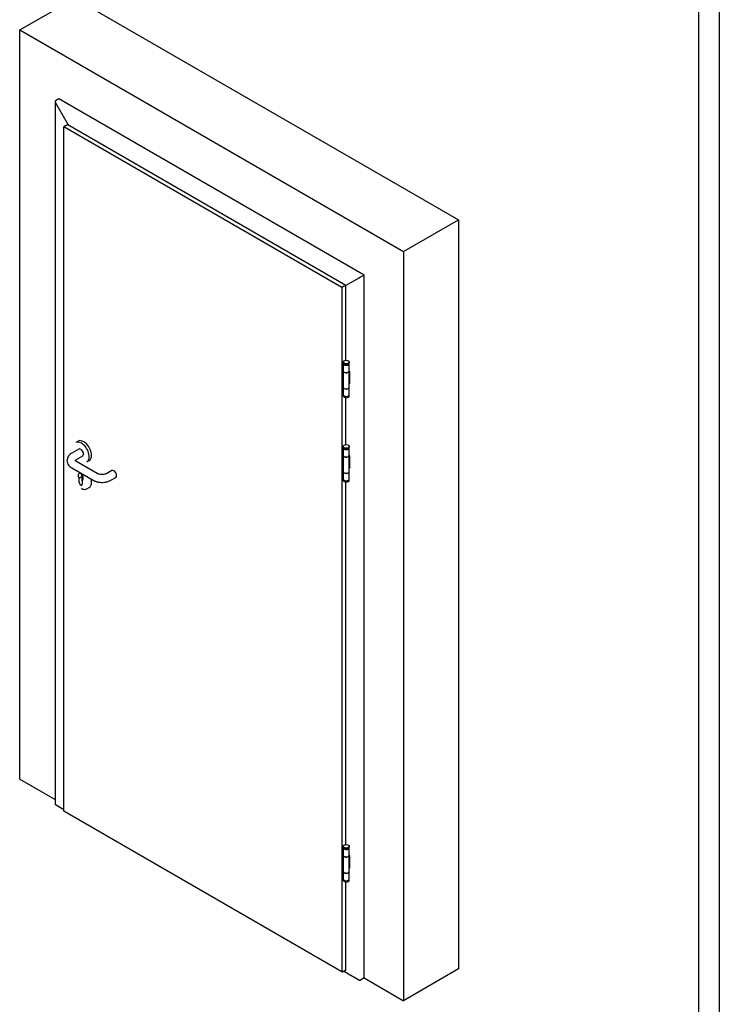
# Model space of a CAD drawing. Header units: millimetres. Extents: x -8500 to 4200, y 0 to 5940.
# Tile 289 of 290: x 2846 to 4200, y 2021 to 3927. Entities that reach past the tile are written whole.
import ezdxf

# ---------------------------------------------------------------- set-up
doc = ezdxf.new("R2010")
doc.units = ezdxf.units.MM
doc.layers.add('152', color=250, linetype='Continuous')
doc.layers.add('256', color=250, linetype='Continuous')

msp = doc.modelspace()

# ---------------------------------------------------------------- linework, layer by layer
at = {"layer": '152', "linetype": 'Continuous', "lineweight": -3}
for p, q in [((2845.54, 3906.73), (2952.11, 3968.26)), ((2952.11, 3968.26), (3694.86, 3539.44)), ((2845.54, 2456.63), (2845.54, 3906.73)), ((2845.54, 3906.73), (3588.28, 3477.91)), ((2921.62, 3773.31), (2914.88, 3769.42)), ((2921.62, 3773.31), (2914.88, 3769.42)), ((2921.62, 3773.31), (2914.88, 3769.42)), ((3512.2, 3432.35), (2921.62, 3773.31)), ((2914.16, 3767.83), (2914.16, 2407.81)), ((2914.16, 3767.83), (2914.16, 2407.81)), ((2914.88, 3765.4), (2939.3, 3723.1)), ((2914.88, 3765.4), (2939.3, 3723.1)), ((2914.88, 3765.4), (2939.3, 3723.1)), ((2938.59, 3723.51), (2930.96, 3719.1)), ((2930.96, 2394.42), (2930.96, 3719.1)), ((3469.49, 3408.18), (2930.96, 3719.1)), ((2938.59, 3723.51), (3477.13, 3412.59)), ((3588.28, 3477.91), (3694.86, 3539.44)), ((3694.86, 3539.44), (3694.86, 2089.34)), ((3588.28, 3477.91), (3588.28, 2027.81)), ((3512.2, 3432.35), (3505.45, 3428.45)), ((3512.2, 3432.35), (3505.45, 3428.45)), ((3512.2, 2071.74), (3512.2, 3432.35)), ((3477.13, 3412.59), (3469.49, 3408.18)), ((3501.97, 3426.44), (3477.13, 3412.1)), ((3501.97, 3426.44), (3477.13, 3412.1)), ((3477.13, 3267.25), (3477.13, 3412.59)), ((3505.45, 3428.45), (3501.97, 3426.44)), ((3505.45, 3428.45), (3501.97, 3426.44)), ((3469.49, 3408.18), (3469.49, 2083.49)), ((3471.71, 3263.8), (3471.71, 3261.32)), ((3471.71, 3261.19), (3471.71, 3246.95)), ((3473.52, 3266.28), (3473.47, 3266.25)), ((3473.47, 3258.87), (3473.52, 3258.83)), ((3481.95, 3266.25), (3481.9, 3266.28)), ((3481.9, 3258.83), (3481.95, 3258.87)), ((3483.71, 3261.32), (3483.71, 3263.8)), ((3483.71, 3261.19), (3483.71, 3261.19)), ((3483.71, 3246.95), (3483.71, 3261.19)), ((3471.71, 3246.95), (3471.71, 3246.95)), ((3471.71, 3246.55), (3471.71, 3215.53)), ((3473.47, 3244.5), (3473.52, 3244.46)), ((3481.9, 3244.46), (3481.95, 3244.5)), ((3483.71, 3215.53), (3483.71, 3246.55)), ((3484.71, 3245.56), (3483.71, 3246.14)), ((3483.71, 3245.58), (3484.2, 3245.86)), ((3484.71, 3245.37), (3483.71, 3244.79)), ((3484.71, 3221.72), (3484.71, 3245.56)), ((3483.71, 3222.26), (3484.71, 3222.83)), ((3483.74, 3222.28), (3484.71, 3221.72)), ((3484.59, 3222.77), (3484.71, 3222.7)), ((3471.71, 3215.14), (3471.71, 3200.9)), ((3483.71, 3200.9), (3483.71, 3215.14)), ((3471.71, 3200.77), (3471.71, 3198.28)), ((3473.47, 3198.45), (3473.52, 3198.41)), ((3473.47, 3195.83), (3473.52, 3195.8)), ((3477.13, 3103.96), (3477.13, 3194.81)), ((3481.9, 3198.41), (3481.95, 3198.45)), ((3481.9, 3195.8), (3481.95, 3195.83)), ((3483.71, 3198.28), (3483.71, 3200.77)), ((2958.62, 3110.74), (2954.1, 3108.12)), ((2959.97, 3095.35), (2946.39, 3087.51)), ((3471.71, 3100.5), (3471.71, 3098.02)), ((3471.71, 3097.89), (3471.71, 3083.65)), ((3473.52, 3102.98), (3473.47, 3102.95)), ((3473.47, 3095.57), (3473.52, 3095.53)), ((3481.95, 3102.95), (3481.9, 3102.98)), ((3481.9, 3095.53), (3481.95, 3095.57)), ((3483.71, 3098.02), (3483.71, 3100.5)), ((3483.71, 3083.65), (3483.71, 3097.89)), ((3483.71, 3097.89), (3483.71, 3097.89)), ((2953.99, 3074.34), (2967.57, 3082.18)), ((2953.99, 3074.34), (2954.12, 3074.43)), ((2953.99, 3074.34), (2953.99, 3074.34)), ((2995.28, 3048.32), (2953.99, 3072.16)), ((2975.7, 3070.71), (2980.22, 3073.32)), ((3471.71, 3083.65), (3471.71, 3083.65)), ((3471.71, 3083.25), (3471.71, 3052.23)), ((3473.47, 3081.2), (3473.52, 3081.16)), ((3481.9, 3081.16), (3481.95, 3081.2)), ((3483.71, 3052.23), (3483.71, 3083.25)), ((3484.71, 3082.26), (3483.71, 3082.84)), ((3483.71, 3082.28), (3484.2, 3082.56)), ((3484.71, 3082.07), (3483.71, 3081.49)), ((3484.71, 3058.42), (3484.71, 3082.26)), ((2946.39, 3058.99), (2987.68, 3035.15)), ((3023.89, 3053.87), (3014.27, 3048.32)), ((3471.71, 3051.84), (3471.71, 3037.6)), ((3483.71, 3058.96), (3484.71, 3059.53)), ((3483.71, 3037.6), (3483.71, 3051.84)), ((3483.74, 3058.98), (3484.71, 3058.42)), ((3484.59, 3059.47), (3484.71, 3059.4)), ((2966.45, 3042.14), (2960.8, 3038.88)), ((2960.8, 3030.71), (2960.8, 3038.88)), ((2966.45, 3033.98), (2966.45, 3042.14)), ((2967.73, 3036.02), (2966.74, 3035.45)), ((2966.74, 3035.45), (2966.74, 3027.28)), ((3021.87, 3035.15), (3031.49, 3040.7)), ((3471.71, 3037.47), (3471.71, 3034.98)), ((3473.47, 3035.15), (3473.52, 3035.11)), ((3473.47, 3032.53), (3473.52, 3032.5)), ((3477.13, 2329.94), (3477.13, 3031.51)), ((3481.9, 3035.11), (3481.95, 3035.15)), ((3481.9, 3032.5), (3481.95, 3032.53)), ((3483.71, 3034.98), (3483.71, 3037.47)), ((2975.7, 3018.46), (2980.22, 3021.07)), ((2845.54, 2456.63), (2914.16, 2417.01)), ((2930.96, 2397.52), (2914.88, 2406.8)), ((2930.96, 2397.52), (2914.88, 2406.8)), ((3469.49, 2083.49), (2930.96, 2394.42)), ((3471.71, 2326.46), (3471.71, 2323.98)), ((3473.52, 2328.94), (3473.47, 2328.91)), ((3481.95, 2328.91), (3481.9, 2328.94)), ((3483.71, 2323.98), (3483.71, 2326.46)), ((3471.71, 2323.85), (3471.71, 2309.61)), ((3471.71, 2309.61), (3471.71, 2309.61)), ((3471.71, 2309.22), (3471.71, 2278.19)), ((3473.47, 2321.53), (3473.52, 2321.5)), ((3473.47, 2307.16), (3473.52, 2307.13)), ((3481.9, 2321.5), (3481.95, 2321.53)), ((3481.9, 2307.13), (3481.95, 2307.16)), ((3483.71, 2309.22), (3483.7, 2309.41)), ((3483.71, 2309.61), (3483.71, 2323.85)), ((3483.71, 2323.85), (3483.71, 2323.85)), ((3483.71, 2278.19), (3483.71, 2309.22)), ((3484.71, 2308.23), (3483.71, 2308.8)), ((3483.71, 2308.24), (3484.2, 2308.52)), ((3484.71, 2308.03), (3483.71, 2307.45)), ((3484.71, 2284.38), (3484.71, 2308.23)), ((3471.71, 2277.8), (3471.71, 2263.56)), ((3483.71, 2284.92), (3484.71, 2285.49)), ((3483.71, 2263.56), (3483.71, 2277.8)), ((3483.74, 2284.94), (3484.71, 2284.38)), ((3484.59, 2285.43), (3484.71, 2285.36)), ((3471.71, 2263.43), (3471.71, 2260.94)), ((3473.47, 2261.11), (3473.52, 2261.08)), ((3473.47, 2258.5), (3473.52, 2258.46)), ((3477.13, 2086.6), (3477.13, 2257.48)), ((3481.9, 2261.08), (3481.95, 2261.11)), ((3481.9, 2258.46), (3481.95, 2258.5)), ((3483.71, 2260.94), (3483.71, 2263.43)), ((3470.62, 2082.84), (3469.49, 2083.49)), ((3477.13, 2086.6), (3470.62, 2082.84)), ((3501.97, 2067.84), (3474.34, 2083.79)), ((3694.86, 2089.34), (3588.28, 2027.81)), ((3512.2, 2071.74), (3505.45, 2067.84)), ((3512.2, 2071.74), (3588.28, 2027.81))]:
    msp.add_line(p, q, dxfattribs=at)
for centre, major_axis, ratio, start_param, end_param in [((2916.62, 3766.4), (-1.74, 3.02), 0.5773503, 0, 1.5707963), ((2916.62, 3766.4), (-1.74, 3.02), 0.5773503, 0, 1.5707963), ((2916.62, 3766.4), (-1.74, 3.02), 0.5773503, 0, 1.5707963), ((3473.17, 3258.11), (1.61, 2.67), 0.5770686, 1.5204235, 2.3782766), ((3477.71, 3263.8), (6, 0), 0.5773503, 2.356259, 6.2831853), ((3477.71, 3261.32), (-6, 0), 0.5773503, 0.0000643, 3.1415613), ((3477.71, 3261.19), (6, 0), 0.5773503, 3.1415613, 5.2883481), ((3477.71, 3261.25), (-5.92, 0), 0.5773503, 0.7853638, 2.1467522), ((3477.71, 3261.25), (-5.92, 0), 0.5773503, 2.146756, 2.356263), ((3477.71, 3261.19), (6, 0), 0.5773503, 5.2883481, 6.2831853), ((3477.71, 3263.8), (6, 0), 0.5773503, 0, 0.7853645), ((3473.17, 3258.11), (1.61, 2.67), 0.5770686, 2.3782766, 3.0346723), ((3477.71, 3246.95), (-6, 0), 0.5773503, 0, 2.1467534), ((3477.71, 3246.55), (6, 0), 0.5773503, 3.141492, 5.4977841), ((3477.71, 3246.88), (5.92, 0), 0.5773503, 3.9269561, 5.2883445), ((3477.71, 3246.55), (-5.4, 0), 0.5773503, 1.0964144, 2.132944), ((3477.71, 3246.88), (5.92, 0), 0.5773503, 5.2883483, 5.4978553), ((3477.71, 3246.95), (-6, 0), 0.5773503, 2.1467539, 3.1416537), ((3477.71, 3246.55), (6, 0), 0.5773503, 5.4977881, 6.2831853), ((3473.17, 3212.05), (1.61, 2.67), 0.5770686, 1.5204235, 2.3782766), ((3473.17, 3212.05), (1.61, 2.67), 0.5770686, 2.3782766, 3.0346723), ((3477.71, 3215.53), (6, 0), 0.5773503, 3.141492, 5.4977841), ((3477.71, 3215.14), (6, 0), 0.5773503, 3.1416595, 6.2831853), ((3477.71, 3215.2), (-5.92, 0), 0.5773503, 0.0700639, 3.0644936), ((3477.71, 3215.53), (6, 0), 0.5773503, 5.4977881, 6.2831853), ((3477.71, 3215.14), (6, 0), 0.5773503, 0, 0.0843994), ((3477.71, 3200.9), (-6, 0), 0.5773503, 0.0000643, 3.1415613), ((3477.71, 3200.77), (6, 0), 0.5773503, 3.1416595, 6.2831564), ((3477.71, 3198.28), (-6, 0), 0.5773503, 0.0000643, 3.1415613), ((3477.71, 3200.83), (5.92, 0), 0.5773503, 3.9270554, 5.4977519), ((3477.71, 3198.22), (5.92, 0), 0.5773503, 3.9270554, 5.4977519), ((2964.9, 3089.42), (-10.8, 18.71), 0.5773503, 5.4977872, 6.2831853), ((2969.42, 3092.03), (10.8, -18.71), 0.5773503, 0.7853984, 3.1415937), ((2964.9, 3089.42), (-10.8, 18.71), 0.5773503, 3.1415921, 5.4977872), ((2963.77, 3088.76), (-3.8, 6.58), 0.5773503, 3.9269902, 6.2831853), ((3473.17, 3094.81), (1.61, 2.67), 0.5770686, 1.5204235, 2.3782766), ((3473.17, 3094.81), (1.61, 2.67), 0.5770686, 2.3782766, 3.0346723), ((3477.71, 3100.5), (6, 0), 0.5773503, 2.356259, 6.2831853), ((3477.71, 3098.02), (-6, 0), 0.5773503, 0.0000643, 3.1415613), ((3477.71, 3097.89), (6, 0), 0.5773503, 3.1415613, 5.2883481), ((3477.71, 3097.95), (-5.92, 0), 0.5773503, 0.7853638, 2.1467522), ((3477.71, 3097.95), (-5.92, 0), 0.5773503, 2.146756, 2.356263), ((3477.71, 3097.89), (6, 0), 0.5773503, 5.2883481, 6.2831853), ((3477.71, 3100.5), (6, 0), 0.5773503, 0, 0.7853645), ((2963.77, 3088.76), (-3.8, 6.58), 0.5773503, 3.1414938, 3.9269902), ((2969.42, 3092.03), (10.8, -18.71), 0.5773503, 0, 0.7853981), ((3477.71, 3083.65), (-6, 0), 0.5773503, 0, 2.1467534), ((3477.71, 3083.25), (6, 0), 0.5773503, 3.141492, 5.4977841), ((3477.71, 3083.58), (5.92, 0), 0.5773503, 3.9269561, 5.2883445), ((3477.71, 3083.25), (-5.4, 0), 0.5773503, 1.1064299, 2.132944), ((3477.71, 3083.58), (5.92, 0), 0.5773503, 5.2883483, 5.4978553), ((3477.71, 3083.65), (-6, 0), 0.5773503, 2.1467539, 3.1416537), ((3477.71, 3083.25), (6, 0), 0.5773503, 5.4977881, 6.2831853), ((3027.69, 3047.29), (-3.8, 6.58), 0.5773503, 3.1415941, 6.2831853), ((3473.17, 3048.76), (1.61, 2.67), 0.5770686, 1.5204235, 2.3782766), ((3477.71, 3052.23), (6, 0), 0.5773503, 3.141492, 5.4977841), ((3477.71, 3051.84), (6, 0), 0.5773503, 3.1416595, 6.2831853), ((3477.71, 3051.9), (-5.92, 0), 0.5773503, 0.0700639, 3.0644936), ((3477.71, 3052.23), (6, 0), 0.5773503, 5.4977881, 6.2831853), ((3477.71, 3051.84), (6, 0), 0.5773503, 0, 0.0843994), ((2963.77, 3041.73), (-3.5, 6.06), 0.5773503, 2.9996956, 7.9958787), ((2963.77, 3029), (-2.1, 3.64), 0.5773503, 0.7853982, 3.9269908), ((2969.42, 3045), (-3.5, 6.06), 0.5773503, 0.9359445, 1.7126934), ((2969.42, 3032.26), (-2.1, 3.64), 0.5773503, 0.7853982, 1.2254165), ((2969.42, 3039.77), (-10.8, 18.71), 0.5773503, 3.1414943, 3.9269903), ((2969.42, 3039.77), (-10.8, 18.71), 0.5773503, 3.9269903, 4.2694235), ((3473.17, 3048.76), (1.61, 2.67), 0.5770686, 2.3782766, 3.0346723), ((3477.71, 3037.6), (-6, 0), 0.5773503, 0.0000643, 3.1415613), ((3477.71, 3037.47), (6, 0), 0.5773503, 3.1416595, 6.2831564), ((3477.71, 3034.98), (-6, 0), 0.5773503, 0.0000643, 3.1415613), ((3477.71, 3037.53), (5.92, 0), 0.5773503, 3.9270554, 5.4977519), ((3477.71, 3034.92), (5.92, 0), 0.5773503, 3.9270554, 5.4977519), ((2964.9, 3037.16), (-10.8, 18.71), 0.5773503, 2.3561942, 3.1415921), ((2916.62, 2407.81), (2.46, 0), 0.5773503, 3.1415885, 3.9269908), ((2916.62, 2407.81), (2.46, 0), 0.5773503, 3.1415885, 3.9269908), ((3477.71, 2326.46), (6, 0), 0.5773503, 2.356259, 6.2831853), ((3477.71, 2326.46), (6, 0), 0.5773503, 0, 0.7853645), ((3473.17, 2320.77), (1.61, 2.67), 0.5770686, 1.5204235, 2.3782766), ((3473.17, 2320.77), (1.61, 2.67), 0.5770686, 2.3782766, 3.0346723), ((3477.71, 2309.22), (6, 0), 0.5773503, 3.0849433, 5.4977841), ((3477.71, 2323.98), (-6, 0), 0.5773503, 0.0000643, 3.1415613), ((3477.71, 2323.85), (6, 0), 0.5773503, 3.1415613, 5.2883481), ((3477.71, 2309.61), (-6, 0), 0.5773503, 0, 2.1467534), ((3477.71, 2323.91), (-5.92, 0), 0.5773503, 0.7853638, 2.1467522), ((3477.71, 2309.54), (5.92, 0), 0.5773503, 3.9269561, 5.2883445), ((3477.71, 2309.22), (-5.4, 0), 0.5773503, 1.0964144, 2.132944), ((3477.71, 2323.91), (-5.92, 0), 0.5773503, 2.146756, 2.356263), ((3477.71, 2309.54), (5.92, 0), 0.5773503, 5.2883483, 5.4978553), ((3477.71, 2323.85), (6, 0), 0.5773503, 5.2883481, 6.2831853), ((3477.71, 2309.61), (-6, 0), 0.5773503, 2.1467539, 3.1416537), ((3477.71, 2309.22), (6, 0), 0.5773503, 5.4977881, 6.2831853), ((3473.17, 2274.72), (1.61, 2.67), 0.5770686, 1.5204235, 2.3782766), ((3473.17, 2274.72), (1.61, 2.67), 0.5770686, 2.3782766, 3.0346723), ((3477.71, 2278.19), (6, 0), 0.5773503, 3.141492, 5.4977841), ((3477.71, 2277.8), (6, 0), 0.5773503, 3.1416595, 6.2831853), ((3477.71, 2277.86), (-5.92, 0), 0.5773503, 0.0700639, 3.0644936), ((3477.71, 2278.19), (6, 0), 0.5773503, 5.4977881, 6.2831853), ((3477.71, 2277.8), (6, 0), 0.5773503, 0, 0.0843994), ((3477.71, 2263.56), (-6, 0), 0.5773503, 0.0000643, 3.1415613), ((3477.71, 2263.43), (6, 0), 0.5773503, 3.1416595, 6.2831564), ((3477.71, 2260.94), (-6, 0), 0.5773503, 0.0000643, 3.1415613), ((3477.71, 2263.49), (5.92, 0), 0.5773503, 3.9270554, 5.4977519), ((3477.71, 2260.88), (5.92, 0), 0.5773503, 3.9270554, 5.4977519), ((3476.08, 2084.8), (2.46, 0), 0.5773503, 3.2907692, 3.9269908), ((3503.71, 2068.85), (2.46, 0), 0.5773503, 3.9269908, 5.4977871)]:
    msp.add_ellipse(centre, major_axis=major_axis, ratio=ratio, start_param=start_param, end_param=end_param, dxfattribs=at)
for centre in [(3477.71, 3263.86), (3477.71, 3100.56), (3477.71, 2326.53)]:
    msp.add_ellipse(centre, major_axis=(-5.92, 0), ratio=0.5773503, dxfattribs=at)
for points, knots in [([(2946.39, 3087.51), (2945.39, 3086.94), (2943, 3085.32), (2939.88, 3082.16), (2937.61, 3077.89), (2936.81, 3073.17), (2937.65, 3068.48), (2939.96, 3064.26), (2943.03, 3061.17), (2945.36, 3059.58), (2946.39, 3058.99)], [0, 0, 0, 0, 0.09192, 0.2356921, 0.3696981, 0.4997749, 0.6370298, 0.7694039, 0.9056514, 1, 1, 1, 1]), ([(2953.99, 3072.16), (2953.6, 3072.4), (2952.71, 3072.98), (2952.26, 3073.56), (2952.22, 3073.64), (2952.22, 3073.64)], [0, 0, 0, 0, 0.2957066, 0.8030991, 1, 1, 1, 1]), ([(2987.68, 3035.15), (2988.66, 3034.59), (2991.48, 3033.19), (2996.69, 3031.59), (3003.28, 3030.8), (3009.98, 3031.1), (3016.38, 3032.51), (3020.12, 3034.16), (3021.87, 3035.15)], [0, 0, 0, 0, 0.1012253, 0.2808266, 0.4600048, 0.6393127, 0.8205792, 1, 1, 1, 1]), ([(3014.27, 3048.32), (3013.87, 3048.08), (3012.62, 3047.46), (3009.75, 3046.55), (3005.64, 3046.05), (3001.24, 3046.27), (2997.58, 3047.19), (2995.9, 3047.95), (2995.28, 3048.32)], [0, 0, 0, 0, 0.0972307, 0.2706932, 0.4592184, 0.6575093, 0.8547393, 1, 1, 1, 1])]:
    msp.add_open_spline(points, degree=3, knots=knots, dxfattribs=at)
at = {"layer": '256', "linetype": 'Continuous', "lineweight": -3}
for p, q in [((4200, 5940), (4200, 0)), ((4160, 5900), (4160, 40))]:
    msp.add_line(p, q, dxfattribs=at)

doc.saveas('drawing.dxf')
